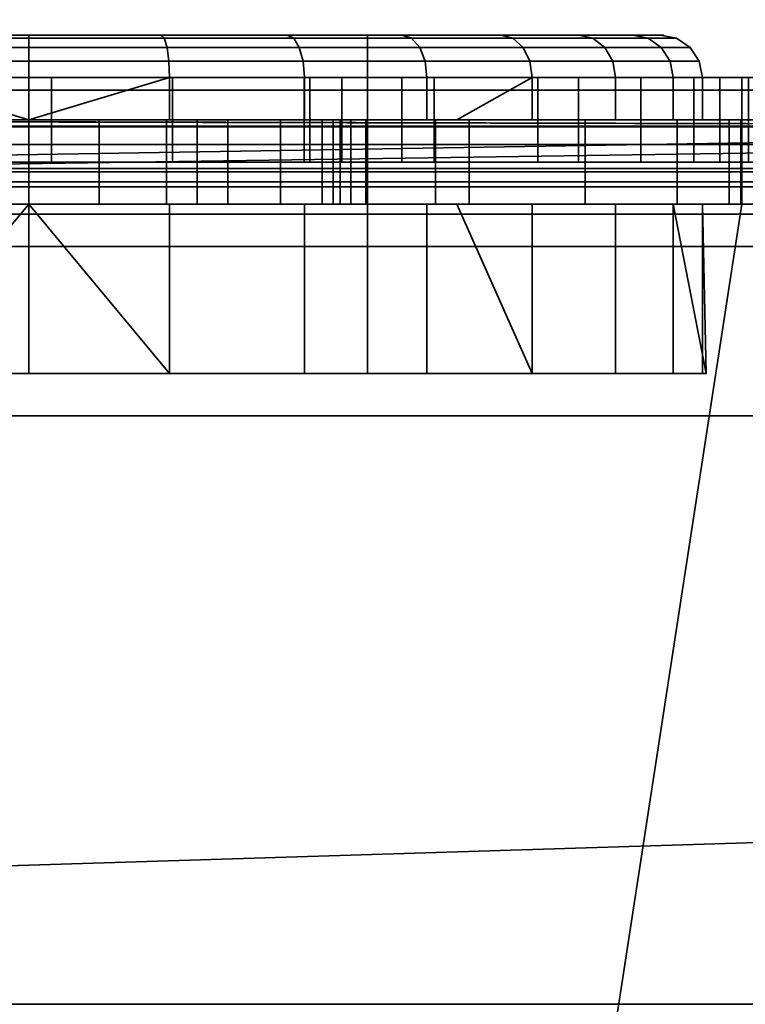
# Model space of a CAD drawing. Header units: millimetres. Extents: x -603 to 3703, y -115 to 193.
# Tile 447 of 656: x 1078.89 to 1087.46, y -24.95 to -13.32. Entities that reach past the tile are written whole.
import ezdxf

# ---------------------------------------------------------------- set-up
doc = ezdxf.new("R2010")
doc.units = ezdxf.units.MM
doc.layers.add('152', color=7, linetype='Continuous', true_color=0xffffff)

# ---------------------------------------------------------------- blocks, each defined once
blk = doc.blocks.new('UG_SURFACE_002')
at = {"layer": '152', "color": 252, "linetype": 'Continuous', "lineweight": 35}
for points in [[(2165, -18, 2212.25), (2165, 174.4, 2212.25), (835, 174.4, 2212.25), (835, -18, 2212.25)], [(985, -18, 2062.25), (985, 174.4, 2062.25), (2015, 174.4, 2062.25), (2015, -18, 2062.25)], [(2165, -18, 2212.25), (835, -18, 2212.25), (985, -18, 2062.25), (2015, -18, 2062.25)]]:
    blk.add_3dface(points, dxfattribs=at)
blk = doc.blocks.new('UG_SURFACE_055')
at = {"layer": '152', "color": 252, "linetype": 'Continuous', "lineweight": 35}
for points in [[(1023.5, -29.92, 2023.75), (1976.5, -29.92, 2023.75), (1976.5, 14.42, 2023.75), (1023.5, 14.42, 2023.75)], [(1025, -29.92, 2022.25), (1025, 14.42, 2022.25), (1975, 14.42, 2022.25), (1975, -29.92, 2022.25)], [(970, -18, 2077.25), (2030, -18, 2077.25), (2028.5, -18, 2075.75), (971.5, -18, 2075.75)], [(970, -18, 2077.25), (970, -29.92, 2077.25), (2030, -29.92, 2077.25), (2030, -18, 2077.25)], [(971.5, -18, 2075.75), (2028.5, -18, 2075.75), (2028.5, -29.92, 2075.75), (971.5, -29.92, 2075.75)]]:
    blk.add_3dface(points, dxfattribs=at)
blk = doc.blocks.new('UG_SURFACE_057')
at = {"layer": '152', "color": 252, "linetype": 'Continuous', "lineweight": 35}
for points in [[(1041, 4.014, -7.75), (1026, 4.014, -7.75), (1026, -24.953, -7.75), (1974, -24.953, -7.75)], [(1041, 4.014, -8.75), (1959, 4.014, -8.75), (1026, -24.953, -8.75)], [(1959, 4.014, -8.75), (1974, 4.014, -8.75), (1974, -24.953, -8.75), (1026, -24.953, -8.75)], [(1959, 4.014, -7.75), (1041, 4.014, -7.75), (1974, -24.953, -7.75)], [(1026, -25.835, -7.906), (1974, -25.835, -7.906), (1974, -24.953, -7.75), (1026, -24.953, -7.75)], [(1026, -24.953, -8.75), (1974, -24.953, -8.75), (1974, -25.493, -8.845), (1026, -25.493, -8.845)]]:
    blk.add_3dface(points, dxfattribs=at)
blk = doc.blocks.new('UG_SURFACE_197')
at = {"layer": '152', "color": 252, "linetype": 'Continuous', "lineweight": 35}
for points in [[(1100.489, -14.152, 1528.235), (1032, -14.152, 1528.235), (1032, -14, 1529), (1100.172, -14, 1529)], [(1078.785, -14, 1530.5), (1100.172, -14, 1529), (1032, -14, 1529)], [(1075.747, -14, 1599.147), (1079, -14, 1598.5), (1079.266, -14, 1563.496), (1075.789, -14, 1562.87)], [(1075.747, -14, 1599.147), (1075.747, -15, 1599.147), (1079, -15, 1598.5), (1079, -14, 1598.5)], [(1079.266, -14, 1563.496), (1079.266, -15, 1563.496), (1075.789, -15, 1562.87), (1075.789, -14, 1562.87)], [(1078.785, -14, 1530.5), (1080.698, -14, 1530.881), (1100.172, -14, 1529)], [(1078.785, -14, 1530.5), (1078.785, -15, 1530.5), (1080.698, -15, 1530.881), (1080.698, -14, 1530.881)], [(1082.698, -14, 1562.654), (1079.266, -14, 1563.496), (1079, -14, 1598.5), (1082.253, -14, 1599.147)], [(1079, -14, 1598.5), (1079, -15, 1598.5), (1082.253, -15, 1599.147), (1082.253, -14, 1599.147)], [(1082.698, -14, 1562.654), (1082.698, -15, 1562.654), (1079.266, -15, 1563.496), (1079.266, -14, 1563.496)], [(1100.172, -14, 1529), (1080.698, -14, 1530.881), (1082.32, -14, 1531.964)], [(1080.698, -14, 1530.881), (1080.698, -15, 1530.881), (1082.32, -15, 1531.964), (1082.32, -14, 1531.964)], [(1082.253, -14, 1599.147), (1085.01, -14, 1600.99), (1082.698, -14, 1562.654)], [(1082.253, -14, 1599.147), (1082.253, -15, 1599.147), (1085.01, -15, 1600.99), (1085.01, -14, 1600.99)], [(1096.271, -14, 1544.617), (1082.32, -14, 1531.964), (1083.404, -14, 1533.587)], [(1082.32, -14, 1531.964), (1096.271, -14, 1544.617), (1098, -14, 1544.25), (1100.172, -14, 1529)], [(1082.32, -14, 1531.964), (1082.32, -15, 1531.964), (1083.404, -15, 1533.587), (1083.404, -14, 1533.587)], [(1085.49, -14, 1560.489), (1082.698, -14, 1562.654), (1086.853, -14, 1603.747)], [(1085.01, -14, 1600.99), (1086.853, -14, 1603.747), (1082.698, -14, 1562.654)], [(1085.49, -14, 1560.489), (1085.49, -15, 1560.489), (1082.698, -15, 1562.654), (1082.698, -14, 1562.654)], [(1083.404, -14, 1533.587), (1083.785, -14, 1535.5), (1094.842, -14, 1545.656), (1096.271, -14, 1544.617)], [(1083.404, -14, 1533.587), (1083.404, -15, 1533.587), (1083.785, -15, 1535.5), (1083.785, -14, 1535.5)], [(1083.785, -14, 1547.975), (1086.228, -14, 1550.527), (1093.773, -14, 1548.944), (1093.958, -14, 1547.187)], [(1093.958, -14, 1547.187), (1094.842, -14, 1545.656), (1083.785, -14, 1535.5), (1083.785, -14, 1547.975)], [(1083.785, -14, 1547.975), (1083.785, -15, 1547.975), (1086.228, -15, 1550.527), (1086.228, -14, 1550.527)], [(1083.785, -14, 1535.5), (1083.785, -15, 1535.5), (1083.785, -15, 1547.975), (1083.785, -14, 1547.975)], [(1085.01, -14, 1600.99), (1085.01, -15, 1600.99), (1086.853, -15, 1603.747), (1086.853, -14, 1603.747)], [(1086.853, -14, 1603.747), (1097.116, -14, 1552.657), (1095.502, -14, 1551.938), (1085.49, -14, 1560.489)], [(1087.161, -14, 1557.376), (1085.49, -14, 1560.489), (1095.502, -14, 1551.938)], [(1087.161, -14, 1557.376), (1087.161, -15, 1557.376), (1085.49, -15, 1560.489), (1085.49, -14, 1560.489)], [(1086.228, -14, 1550.527), (1087.422, -14, 1553.852), (1094.319, -14, 1550.625), (1093.773, -14, 1548.944)], [(1086.228, -14, 1550.527), (1086.228, -15, 1550.527), (1087.422, -15, 1553.852), (1087.422, -14, 1553.852)], [(1107, -14, 1610.172), (1098.884, -14, 1552.657), (1097.116, -14, 1552.657), (1086.853, -14, 1603.747)], [(1086.853, -14, 1603.747), (1087.5, -14, 1607), (1107, -14, 1610.172)], [(1086.853, -14, 1603.747), (1086.853, -15, 1603.747), (1087.5, -15, 1607), (1087.5, -14, 1607)], [(1095.502, -14, 1551.938), (1094.319, -14, 1550.625), (1087.422, -14, 1553.852), (1087.161, -14, 1557.376)], [(1087.422, -14, 1553.852), (1087.422, -15, 1553.852), (1087.161, -15, 1557.376), (1087.161, -14, 1557.376)], [(1100.757, -14.586, 1527.586), (1032, -14.586, 1527.586), (1032, -14.152, 1528.235), (1100.489, -14.152, 1528.235)], [(1100.937, -15.235, 1527.152), (1032, -15.235, 1527.152), (1032, -14.586, 1527.586), (1100.757, -14.586, 1527.586)], [(1100.172, -15, 1529), (1032, -15, 1529), (1032, -15.076, 1528.617), (1100.33, -15.076, 1528.617)], [(1032, -15, 1529), (1100.172, -15, 1529), (1078.785, -15, 1530.5)], [(1071.147, -15, 1603.747), (1082.698, -15, 1562.654), (1085.49, -15, 1560.489)], [(1071.147, -15, 1603.747), (1079.266, -15, 1563.496), (1082.698, -15, 1562.654)], [(1071.147, -15, 1603.747), (1075.789, -15, 1562.87), (1079.266, -15, 1563.496)], [(1085.49, -15, 1560.489), (1094.319, -15, 1550.625), (1095.502, -15, 1551.938), (1071.147, -15, 1603.747)], [(1072.99, -15, 1600.99), (1071.147, -15, 1603.747), (1095.502, -15, 1551.938)], [(1075.747, -15, 1599.147), (1072.99, -15, 1600.99), (1095.502, -15, 1551.938)], [(1095.502, -15, 1551.938), (1079, -15, 1598.5), (1075.747, -15, 1599.147)], [(1080.698, -15, 1530.881), (1078.785, -15, 1530.5), (1100.172, -15, 1529)], [(1082.253, -15, 1599.147), (1079, -15, 1598.5), (1095.502, -15, 1551.938), (1097.116, -15, 1552.657)], [(1082.32, -15, 1531.964), (1080.698, -15, 1530.881), (1100.172, -15, 1529)], [(1097.116, -15, 1552.657), (1085.01, -15, 1600.99), (1082.253, -15, 1599.147)], [(1083.404, -15, 1533.587), (1082.32, -15, 1531.964), (1100.172, -15, 1529)], [(1098, -15, 1544.25), (1083.785, -15, 1535.5), (1083.404, -15, 1533.587), (1100.172, -15, 1529)], [(1083.785, -15, 1547.975), (1083.785, -15, 1535.5), (1094.842, -15, 1545.656), (1093.958, -15, 1547.187)], [(1093.958, -15, 1547.187), (1093.773, -15, 1548.944), (1086.228, -15, 1550.527), (1083.785, -15, 1547.975)], [(1083.785, -15, 1535.5), (1098, -15, 1544.25), (1096.271, -15, 1544.617)], [(1096.271, -15, 1544.617), (1094.842, -15, 1545.656), (1083.785, -15, 1535.5)], [(1097.116, -15, 1552.657), (1086.853, -15, 1603.747), (1085.01, -15, 1600.99)], [(1094.319, -15, 1550.625), (1085.49, -15, 1560.489), (1087.161, -15, 1557.376)], [(1087.422, -15, 1553.852), (1086.228, -15, 1550.527), (1093.773, -15, 1548.944), (1094.319, -15, 1550.625)], [(1107, -15, 1610.172), (1087.5, -15, 1607), (1086.853, -15, 1603.747)], [(1086.853, -15, 1603.747), (1097.116, -15, 1552.657), (1098.884, -15, 1552.657), (1107, -15, 1610.172)], [(1094.319, -15, 1550.625), (1087.161, -15, 1557.376), (1087.422, -15, 1553.852)], [(1100.33, -15.076, 1528.617), (1032, -15.076, 1528.617), (1032, -15.293, 1528.293), (1100.464, -15.293, 1528.293)], [(1101, -16, 1527), (1032, -16, 1527), (1032, -15.235, 1527.152), (1100.937, -15.235, 1527.152)], [(1100.464, -15.293, 1528.293), (1032, -15.293, 1528.293), (1032, -15.617, 1528.076), (1100.554, -15.617, 1528.076)], [(1100.554, -15.617, 1528.076), (1032, -15.617, 1528.076), (1032, -16, 1528), (1100.586, -16, 1528)], [(1032, -16, 1527), (1101, -16, 1527), (1101, -28, 1527), (1032, -28, 1527)], [(1032, -28, 1528), (1100.586, -28, 1528), (1100.586, -16, 1528), (1032, -16, 1528)]]:
    blk.add_3dface(points, dxfattribs=at)
blk = doc.blocks.new('UG_SURFACE_198')
at = {"layer": '152', "color": 252, "linetype": 'Continuous', "lineweight": 35}
for points in [[(1080.559, -13.5, 1098.664), (1077.441, -13.5, 1098.664), (1074.592, -13.5, 1099.932), (1075, -13.5, 1102)], [(1075, -13.5, 1102), (1083, -13.5, 1102), (1083.408, -13.5, 1099.932), (1080.559, -13.5, 1098.664)], [(1083, -13.5, 1110), (1075, -13.5, 1110), (1075.949, -13.5, 1112.852), (1079, -13.5, 1113.5)], [(1083, -13.5, 1102), (1075, -13.5, 1102), (1075, -17.5, 1102), (1083, -17.5, 1102)], [(1075, -13.5, 1110), (1083, -13.5, 1110), (1083, -17.5, 1110), (1075, -17.5, 1110)], [(1075.806, -13.646, 1113.175), (1079, -13.646, 1113.854), (1079, -13.538, 1113.691), (1075.872, -13.538, 1113.026)], [(1075.872, -13.538, 1113.026), (1079, -13.538, 1113.691), (1079, -13.5, 1113.5), (1075.949, -13.5, 1112.852)], [(1080.633, -13.646, 1098.318), (1077.367, -13.646, 1098.318), (1077.401, -13.538, 1098.477), (1080.599, -13.538, 1098.477)], [(1080.599, -13.538, 1098.477), (1077.401, -13.538, 1098.477), (1077.441, -13.5, 1098.664), (1080.559, -13.5, 1098.664)], [(1079, -13.538, 1113.691), (1082.128, -13.538, 1113.026), (1082.051, -13.5, 1112.852), (1079, -13.5, 1113.5)], [(1079, -13.5, 1113.5), (1082.051, -13.5, 1112.852), (1083, -13.5, 1110)], [(1079, -13.646, 1113.854), (1082.194, -13.646, 1113.175), (1082.128, -13.538, 1113.026), (1079, -13.538, 1113.691)], [(1083.521, -13.538, 1099.778), (1080.599, -13.538, 1098.477), (1080.559, -13.5, 1098.664), (1083.408, -13.5, 1099.932)], [(1083.616, -13.646, 1099.646), (1080.633, -13.646, 1098.318), (1080.599, -13.538, 1098.477), (1083.521, -13.538, 1099.778)], [(1082.128, -13.538, 1113.026), (1084.716, -13.538, 1111.147), (1084.574, -13.5, 1111.019), (1082.051, -13.5, 1112.852)], [(1082.051, -13.5, 1112.852), (1084.574, -13.5, 1111.019), (1083, -13.5, 1110)], [(1082.194, -13.646, 1113.175), (1084.836, -13.646, 1111.255), (1084.716, -13.538, 1111.147), (1082.128, -13.538, 1113.026)], [(1083, -13.5, 1102), (1083, -13.5, 1110), (1084.574, -13.5, 1111.019), (1086.133, -13.5, 1108.318)], [(1085.495, -13.5, 1102.25), (1083.408, -13.5, 1099.932), (1083, -13.5, 1102)], [(1086.133, -13.5, 1108.318), (1086.459, -13.5, 1105.216), (1085.495, -13.5, 1102.25), (1083, -13.5, 1102)], [(1083, -13.5, 1110), (1083, -13.5, 1102), (1083, -17.5, 1102), (1083, -17.5, 1110)], [(1085.661, -13.538, 1102.154), (1083.521, -13.538, 1099.778), (1083.408, -13.5, 1099.932), (1085.495, -13.5, 1102.25)], [(1085.801, -13.646, 1102.073), (1083.616, -13.646, 1099.646), (1083.521, -13.538, 1099.778), (1085.661, -13.538, 1102.154)], [(1084.716, -13.538, 1111.147), (1086.315, -13.538, 1108.377), (1086.133, -13.5, 1108.318), (1084.574, -13.5, 1111.019)], [(1084.836, -13.646, 1111.255), (1086.469, -13.646, 1108.427), (1086.315, -13.538, 1108.377), (1084.716, -13.538, 1111.147)], [(1086.649, -13.538, 1105.196), (1085.661, -13.538, 1102.154), (1085.495, -13.5, 1102.25), (1086.459, -13.5, 1105.216)], [(1086.811, -13.646, 1105.179), (1085.801, -13.646, 1102.073), (1085.661, -13.538, 1102.154), (1086.649, -13.538, 1105.196)], [(1086.315, -13.538, 1108.377), (1086.649, -13.538, 1105.196), (1086.459, -13.5, 1105.216), (1086.133, -13.5, 1108.318)], [(1086.469, -13.646, 1108.427), (1086.811, -13.646, 1105.179), (1086.649, -13.538, 1105.196), (1086.315, -13.538, 1108.377)], [(1075.762, -13.809, 1113.274), (1079, -13.809, 1113.962), (1079, -13.646, 1113.854), (1075.806, -13.646, 1113.175)], [(1080.655, -13.809, 1098.212), (1077.345, -13.809, 1098.212), (1077.367, -13.646, 1098.318), (1080.633, -13.646, 1098.318)], [(1079, -13.809, 1113.962), (1082.238, -13.809, 1113.274), (1082.194, -13.646, 1113.175), (1079, -13.646, 1113.854)], [(1083.68, -13.809, 1099.559), (1080.655, -13.809, 1098.212), (1080.633, -13.646, 1098.318), (1083.616, -13.646, 1099.646)], [(1082.238, -13.809, 1113.274), (1084.917, -13.809, 1111.328), (1084.836, -13.646, 1111.255), (1082.194, -13.646, 1113.175)], [(1085.895, -13.809, 1102.019), (1083.68, -13.809, 1099.559), (1083.616, -13.646, 1099.646), (1085.801, -13.646, 1102.073)], [(1084.917, -13.809, 1111.328), (1086.572, -13.809, 1108.46), (1086.469, -13.646, 1108.427), (1084.836, -13.646, 1111.255)], [(1086.918, -13.809, 1105.168), (1085.895, -13.809, 1102.019), (1085.801, -13.646, 1102.073), (1086.811, -13.646, 1105.179)], [(1086.572, -13.809, 1108.46), (1086.918, -13.809, 1105.168), (1086.811, -13.646, 1105.179), (1086.469, -13.646, 1108.427)], [(1075.746, -14, 1113.308), (1079, -14, 1114), (1079, -13.809, 1113.962), (1075.762, -13.809, 1113.274)], [(1080.663, -14, 1098.175), (1077.337, -14, 1098.175), (1077.345, -13.809, 1098.212), (1080.655, -13.809, 1098.212)], [(1079, -14, 1114), (1082.254, -14, 1113.308), (1082.238, -13.809, 1113.274), (1079, -13.809, 1113.962)], [(1083.702, -14, 1099.528), (1080.663, -14, 1098.175), (1080.655, -13.809, 1098.212), (1083.68, -13.809, 1099.559)], [(1082.254, -14, 1113.308), (1084.945, -14, 1111.353), (1084.917, -13.809, 1111.328), (1082.238, -13.809, 1113.274)], [(1085.928, -14, 1102), (1083.702, -14, 1099.528), (1083.68, -13.809, 1099.559), (1085.895, -13.809, 1102.019)], [(1084.945, -14, 1111.353), (1086.608, -14, 1108.472), (1086.572, -13.809, 1108.46), (1084.917, -13.809, 1111.328)], [(1086.956, -14, 1105.164), (1085.928, -14, 1102), (1085.895, -13.809, 1102.019), (1086.918, -13.809, 1105.168)], [(1086.608, -14, 1108.472), (1086.956, -14, 1105.164), (1086.918, -13.809, 1105.168), (1086.572, -13.809, 1108.46)], [(1079, -14.5, 1114), (1079, -14, 1114), (1075.746, -14, 1113.308), (1075.746, -14.5, 1113.308)], [(1077.337, -14, 1098.175), (1080.663, -14, 1098.175), (1079, -14.5, 1098)], [(1079, -14.5, 1098), (1077.337, -14.5, 1098.175), (1077.337, -14, 1098.175)], [(1080.663, -14, 1098.175), (1080.663, -14.5, 1098.175), (1079, -14.5, 1098)], [(1082.254, -14.5, 1113.308), (1082.254, -14, 1113.308), (1079, -14, 1114), (1079, -14.5, 1114)], [(1080.663, -14.5, 1098.175), (1080.663, -14, 1098.175), (1083.702, -14, 1099.528), (1083.702, -14.5, 1099.528)], [(1084.945, -14, 1111.353), (1082.254, -14, 1113.308), (1082.254, -14.5, 1113.308), (1084.055, -14.5, 1112)], [(1083.702, -14.5, 1099.528), (1083.702, -14, 1099.528), (1085.928, -14, 1102), (1085.928, -14.5, 1102)], [(1084.055, -14.5, 1112), (1084.945, -14.5, 1111.353), (1084.945, -14, 1111.353)], [(1086.608, -14.5, 1108.472), (1086.608, -14, 1108.472), (1084.945, -14, 1111.353), (1084.945, -14.5, 1111.353)], [(1085.928, -14.5, 1102), (1085.928, -14, 1102), (1086.956, -14, 1105.164), (1086.956, -14.5, 1105.164)], [(1086.956, -14.5, 1105.164), (1086.956, -14, 1105.164), (1086.608, -14, 1108.472), (1086.608, -14.5, 1108.472)], [(1032, -14.576, 1158.183), (1099.744, -14.576, 1158.183), (1070.58, -14.5, 1157.8), (1067.455, -14.5, 1157.8)], [(1099.744, -14.576, 1004.817), (1032, -14.576, 1004.817), (1064.375, -14.5, 1005.2), (1067.455, -14.5, 1005.2)], [(1099.744, -14.576, 1004.817), (1067.455, -14.5, 1005.2), (1070.58, -14.5, 1005.2)], [(1099.744, -14.576, 1158.183), (1087.42, -14.5, 1157.8), (1070.58, -14.5, 1157.8)], [(1070.58, -14.5, 1005.2), (1087.42, -14.5, 1005.2), (1099.744, -14.576, 1004.817)], [(1070.58, -14.5, 1061.42), (1078.168, -14.5, 1080.087), (1079, -14.5, 1080)], [(1079, -14.5, 1080), (1079.832, -14.5, 1080.087), (1087.42, -14.5, 1061.42), (1070.58, -14.5, 1061.42)], [(1070.58, -14.5, 1093), (1087.42, -14.5, 1093), (1079, -14.5, 1088), (1077.373, -14.5, 1087.654)], [(1070.58, -14.5, 1157.8), (1087.42, -14.5, 1157.8), (1082.254, -14.5, 1113.308), (1079, -14.5, 1114)], [(1079, -14.5, 1114), (1075.746, -14.5, 1113.308), (1070.58, -14.5, 1157.8)], [(1070.58, -14.5, 1093), (1077.337, -14.5, 1098.175), (1079, -14.5, 1098)], [(1079, -14.5, 1098), (1080.663, -14.5, 1098.175), (1087.42, -14.5, 1093), (1070.58, -14.5, 1093)], [(1070.58, -14.5, 1061.42), (1087.42, -14.5, 1061.42), (1082.595, -14.5, 1042.077), (1079, -14.5, 1042.841)], [(1079, -14.5, 1042.841), (1075.405, -14.5, 1042.077), (1070.58, -14.5, 1061.42)], [(1077.01, -14.5, 1009.746), (1079, -14.5, 1009.35), (1087.42, -14.5, 1005.2), (1070.58, -14.5, 1005.2)], [(1079, -14.5, 1042.841), (1079, -15.5, 1042.841), (1075.405, -15.5, 1042.077), (1075.405, -14.5, 1042.077)], [(1077.01, -14.5, 1009.746), (1077.01, -15.5, 1009.746), (1079, -15.5, 1009.35), (1079, -14.5, 1009.35)], [(1077.373, -15.5, 1087.654), (1077.373, -14.5, 1087.654), (1079, -14.5, 1088), (1079, -15.5, 1088)], [(1079, -14.5, 1080), (1078.168, -14.5, 1080.087), (1078.168, -15.5, 1080.087), (1079, -15.5, 1080)], [(1087.42, -14.5, 1005.2), (1079, -14.5, 1009.35), (1080.99, -14.5, 1009.746)], [(1080.627, -14.5, 1087.654), (1079, -14.5, 1088), (1087.42, -14.5, 1093)], [(1082.595, -14.5, 1042.077), (1082.595, -15.5, 1042.077), (1079, -15.5, 1042.841), (1079, -14.5, 1042.841)], [(1079, -14.5, 1009.35), (1079, -15.5, 1009.35), (1080.99, -15.5, 1009.746), (1080.99, -14.5, 1009.746)], [(1079, -15.5, 1080), (1079.832, -15.5, 1080.087), (1079.832, -14.5, 1080.087), (1079, -14.5, 1080)], [(1079, -15.5, 1088), (1079, -14.5, 1088), (1080.627, -14.5, 1087.654), (1080.627, -15.5, 1087.654)], [(1079.832, -14.5, 1080.087), (1081.351, -14.5, 1080.764), (1087.42, -14.5, 1061.42)], [(1081.351, -15.5, 1080.764), (1081.351, -14.5, 1080.764), (1079.832, -14.5, 1080.087), (1079.832, -15.5, 1080.087)], [(1087.42, -14.5, 1093), (1081.973, -14.5, 1086.676), (1080.627, -14.5, 1087.654)], [(1080.627, -15.5, 1087.654), (1080.627, -14.5, 1087.654), (1081.973, -14.5, 1086.676), (1081.973, -15.5, 1086.676)], [(1080.663, -14.5, 1098.175), (1083.702, -14.5, 1099.528), (1087.42, -14.5, 1093)], [(1080.99, -14.5, 1009.746), (1082.677, -14.5, 1010.873), (1087.42, -14.5, 1005.2)], [(1080.99, -14.5, 1009.746), (1080.99, -15.5, 1009.746), (1082.677, -15.5, 1010.873), (1082.677, -14.5, 1010.873)], [(1087.42, -14.5, 1061.42), (1081.351, -14.5, 1080.764), (1082.464, -14.5, 1082)], [(1082.464, -15.5, 1082), (1082.464, -14.5, 1082), (1081.351, -14.5, 1080.764), (1081.351, -15.5, 1080.764)], [(1082.804, -14.5, 1085.236), (1081.973, -14.5, 1086.676), (1087.42, -14.5, 1093)], [(1081.973, -15.5, 1086.676), (1081.973, -14.5, 1086.676), (1082.804, -14.5, 1085.236), (1082.804, -15.5, 1085.236)], [(1087.42, -14.5, 1157.8), (1087.42, -14.5, 1112), (1084.055, -14.5, 1112), (1082.254, -14.5, 1113.308)], [(1087.42, -14.5, 1093), (1087.42, -14.5, 1061.42), (1082.464, -14.5, 1082), (1082.978, -14.5, 1083.582)], [(1082.978, -15.5, 1083.582), (1082.978, -14.5, 1083.582), (1082.464, -14.5, 1082), (1082.464, -15.5, 1082)], [(1085.569, -14.5, 1039.917), (1082.595, -14.5, 1042.077), (1087.42, -14.5, 1061.42)], [(1085.569, -14.5, 1039.917), (1085.569, -15.5, 1039.917), (1082.595, -15.5, 1042.077), (1082.595, -14.5, 1042.077)], [(1087.42, -14.5, 1005.2), (1082.677, -14.5, 1010.873), (1083.804, -14.5, 1012.56)], [(1082.677, -14.5, 1010.873), (1082.677, -15.5, 1010.873), (1083.804, -15.5, 1012.56), (1083.804, -14.5, 1012.56)], [(1082.978, -14.5, 1083.582), (1082.804, -14.5, 1085.236), (1087.42, -14.5, 1093)], [(1082.804, -15.5, 1085.236), (1082.804, -14.5, 1085.236), (1082.978, -14.5, 1083.582), (1082.978, -15.5, 1083.582)], [(1083.702, -14.5, 1099.528), (1085.928, -14.5, 1102), (1087.42, -14.5, 1093)], [(1087.42, -14.5, 1015.975), (1087.42, -14.5, 1005.2), (1083.804, -14.5, 1012.56), (1084.2, -14.5, 1014.55)], [(1083.804, -14.5, 1012.56), (1083.804, -15.5, 1012.56), (1084.2, -15.5, 1014.55), (1084.2, -14.5, 1014.55)], [(1084.945, -14.5, 1111.353), (1084.055, -14.5, 1112), (1087.42, -14.5, 1112)], [(1087.42, -14.5, 1015.975), (1084.2, -14.5, 1015.975), (1084.2, -14.5, 1026.85), (1086.658, -14.5, 1029.583)], [(1084.2, -14.5, 1014.55), (1084.2, -14.5, 1015.975), (1087.42, -14.5, 1015.975)], [(1084.2, -14.5, 1015.975), (1084.2, -14.5, 1014.55), (1084.2, -15.5, 1014.55), (1084.2, -15.5, 1015.975)], [(1084.2, -15.5, 1015.975), (1084.2, -15.5, 1026.85), (1084.2, -14.5, 1026.85), (1084.2, -14.5, 1015.975)], [(1084.2, -14.5, 1026.85), (1084.2, -15.5, 1026.85), (1086.658, -15.5, 1029.583), (1086.658, -14.5, 1029.583)], [(1086.608, -14.5, 1108.472), (1084.945, -14.5, 1111.353), (1087.42, -14.5, 1112)], [(1087.42, -14.5, 1061.42), (1087.42, -14.5, 1036.97), (1087.271, -14.5, 1036.97), (1085.569, -14.5, 1039.917)], [(1087.271, -15.5, 1036.97), (1085.569, -15.5, 1039.917), (1085.569, -14.5, 1039.917), (1087.271, -14.5, 1036.97)], [(1085.928, -14.5, 1102), (1086.956, -14.5, 1105.164), (1087.42, -14.5, 1093)], [(1086.956, -14.5, 1105.164), (1086.608, -14.5, 1108.472), (1087.42, -14.5, 1112)], [(1086.658, -14.5, 1029.583), (1087.42, -14.5, 1031.931), (1087.42, -14.5, 1015.975)], [(1087.42, -14.5, 1031.931), (1086.658, -14.5, 1029.583), (1086.658, -15.5, 1029.583), (1087.42, -15.5, 1031.931)], [(1087.42, -14.5, 1112), (1087.42, -14.5, 1093), (1086.956, -14.5, 1105.164)], [(1087.408, -14.5, 1036.734), (1087.271, -14.5, 1036.97), (1087.42, -14.5, 1036.97)], [(1087.271, -14.5, 1036.97), (1087.408, -14.5, 1036.734), (1087.408, -15.5, 1036.734), (1087.271, -15.5, 1036.97)], [(1087.42, -14.5, 1036.97), (1087.42, -14.5, 1036.612), (1087.408, -14.5, 1036.734)], [(1087.42, -15.5, 1036.612), (1087.408, -15.5, 1036.734), (1087.408, -14.5, 1036.734), (1087.42, -14.5, 1036.612)], [(1099.744, -14.576, 1158.183), (1090.546, -14.5, 1157.8), (1087.42, -14.5, 1157.8)], [(1099.744, -14.576, 1004.817), (1087.42, -14.5, 1005.2), (1090.546, -14.5, 1005.2)], [(1090.546, -14.5, 1015.975), (1087.42, -14.5, 1015.975), (1087.42, -14.5, 1031.931), (1087.793, -14.5, 1033.079)], [(1087.793, -14.5, 1033.079), (1087.42, -14.5, 1036.612), (1087.42, -14.5, 1036.97), (1090.546, -14.5, 1036.97)], [(1087.42, -14.5, 1005.2), (1087.42, -14.5, 1015.975), (1090.546, -14.5, 1015.975), (1090.546, -14.5, 1005.2)], [(1087.42, -14.5, 1036.97), (1087.42, -14.5, 1061.42), (1090.546, -14.5, 1061.42), (1090.546, -14.5, 1036.97)], [(1087.42, -14.5, 1061.42), (1087.42, -14.5, 1093), (1090.546, -14.5, 1093), (1090.546, -14.5, 1061.42)], [(1087.42, -14.5, 1093), (1087.42, -14.5, 1112), (1090.546, -14.5, 1112), (1090.546, -14.5, 1093)], [(1087.42, -14.5, 1112), (1087.42, -14.5, 1157.8), (1090.546, -14.5, 1157.8), (1090.546, -14.5, 1112)], [(1087.42, -14.5, 1036.612), (1087.793, -14.5, 1033.079), (1087.793, -15.5, 1033.079), (1087.42, -15.5, 1036.612)], [(1087.42, -15.5, 1031.931), (1087.793, -15.5, 1033.079), (1087.793, -14.5, 1033.079), (1087.42, -14.5, 1031.931)], [(1099.744, -14.576, 1158.183), (1032, -14.576, 1158.183), (1032, -14.793, 1158.507), (1099.879, -14.793, 1158.507)], [(1099.879, -14.793, 1004.493), (1032, -14.793, 1004.493), (1032, -14.576, 1004.817), (1099.744, -14.576, 1004.817)], [(1099.879, -14.793, 1158.507), (1032, -14.793, 1158.507), (1032, -15.117, 1158.724), (1099.968, -15.117, 1158.724)], [(1099.968, -15.117, 1004.276), (1032, -15.117, 1004.276), (1032, -14.793, 1004.493), (1099.879, -14.793, 1004.493)], [(1099.968, -15.117, 1158.724), (1032, -15.117, 1158.724), (1032, -15.5, 1158.8), (1100, -15.5, 1158.8)], [(1100, -15.5, 1004.2), (1032, -15.5, 1004.2), (1032, -15.117, 1004.276), (1099.968, -15.117, 1004.276)], [(1032, -15.5, 1004.2), (1100, -15.5, 1004.2), (1100, -28.5, 1004.2), (1032, -28.5, 1004.2)], [(1100, -15.5, 1158.8), (1032, -15.5, 1158.8), (1032, -28.5, 1158.8), (1100, -28.5, 1158.8)], [(1072.58, -28.5, 1005.2), (1085.42, -28.5, 1005.2), (1087.42, -15.5, 1005.2), (1070.58, -15.5, 1005.2)], [(1070.58, -15.5, 1157.8), (1087.42, -15.5, 1157.8), (1085.42, -28.5, 1157.8), (1072.58, -28.5, 1157.8)], [(1087.42, -15.5, 1093), (1070.58, -15.5, 1093), (1079, -15.5, 1088), (1080.627, -15.5, 1087.654)], [(1077.373, -15.5, 1087.654), (1079, -15.5, 1088), (1070.58, -15.5, 1093)], [(1070.58, -15.5, 1061.42), (1087.42, -15.5, 1061.42), (1079, -15.5, 1080), (1078.168, -15.5, 1080.087)], [(1087.42, -15.5, 1157.8), (1070.58, -15.5, 1157.8), (1075.746, -15.5, 1113.308), (1079, -15.5, 1114)], [(1079, -15.5, 1098), (1077.337, -15.5, 1098.175), (1070.58, -15.5, 1093), (1087.42, -15.5, 1093)], [(1070.58, -15.5, 1005.2), (1079, -15.5, 1009.35), (1077.01, -15.5, 1009.746)], [(1080.99, -15.5, 1009.746), (1079, -15.5, 1009.35), (1070.58, -15.5, 1005.2), (1087.42, -15.5, 1005.2)], [(1070.58, -15.5, 1061.42), (1075.405, -15.5, 1042.077), (1079, -15.5, 1042.841)], [(1079, -15.5, 1042.841), (1082.595, -15.5, 1042.077), (1087.42, -15.5, 1061.42), (1070.58, -15.5, 1061.42)], [(1079, -17.5, 1114), (1079, -15.5, 1114), (1075.746, -15.5, 1113.308), (1075.746, -17.5, 1113.308)], [(1080.663, -17.5, 1098.175), (1077.337, -17.5, 1098.175), (1079, -15.5, 1098)], [(1077.337, -17.5, 1098.175), (1077.337, -15.5, 1098.175), (1079, -15.5, 1098)], [(1079, -15.5, 1114), (1082.254, -15.5, 1113.308), (1087.42, -15.5, 1157.8)], [(1087.42, -15.5, 1093), (1080.663, -15.5, 1098.175), (1079, -15.5, 1098)], [(1079.832, -15.5, 1080.087), (1079, -15.5, 1080), (1087.42, -15.5, 1061.42)], [(1082.254, -17.5, 1113.308), (1082.254, -15.5, 1113.308), (1079, -15.5, 1114), (1079, -17.5, 1114)], [(1079, -15.5, 1098), (1080.663, -15.5, 1098.175), (1080.663, -17.5, 1098.175)], [(1087.42, -15.5, 1061.42), (1081.351, -15.5, 1080.764), (1079.832, -15.5, 1080.087)], [(1080.627, -15.5, 1087.654), (1081.973, -15.5, 1086.676), (1087.42, -15.5, 1093)], [(1087.42, -15.5, 1093), (1083.702, -15.5, 1099.528), (1080.663, -15.5, 1098.175)], [(1080.663, -17.5, 1098.175), (1080.663, -15.5, 1098.175), (1083.702, -15.5, 1099.528), (1083.702, -17.5, 1099.528)], [(1087.42, -15.5, 1005.2), (1082.677, -15.5, 1010.873), (1080.99, -15.5, 1009.746)], [(1082.464, -15.5, 1082), (1081.351, -15.5, 1080.764), (1087.42, -15.5, 1061.42)], [(1087.42, -15.5, 1093), (1081.973, -15.5, 1086.676), (1082.804, -15.5, 1085.236)], [(1082.254, -15.5, 1113.308), (1084.055, -15.5, 1112), (1087.42, -15.5, 1112), (1087.42, -15.5, 1157.8)], [(1084.055, -15.5, 1112), (1082.254, -15.5, 1113.308), (1082.254, -17.5, 1113.308), (1084.945, -17.5, 1111.353)], [(1082.978, -15.5, 1083.582), (1082.464, -15.5, 1082), (1087.42, -15.5, 1061.42), (1087.42, -15.5, 1093)], [(1087.42, -15.5, 1061.42), (1082.595, -15.5, 1042.077), (1085.569, -15.5, 1039.917)], [(1083.804, -15.5, 1012.56), (1082.677, -15.5, 1010.873), (1087.42, -15.5, 1005.2)], [(1087.42, -15.5, 1093), (1082.804, -15.5, 1085.236), (1082.978, -15.5, 1083.582)], [(1087.42, -15.5, 1093), (1085.928, -15.5, 1102), (1083.702, -15.5, 1099.528)], [(1083.702, -17.5, 1099.528), (1083.702, -15.5, 1099.528), (1085.928, -15.5, 1102), (1085.928, -17.5, 1102)], [(1084.2, -15.5, 1014.55), (1083.804, -15.5, 1012.56), (1087.42, -15.5, 1005.2), (1087.42, -15.5, 1015.975)], [(1087.42, -15.5, 1112), (1084.055, -15.5, 1112), (1084.945, -15.5, 1111.353)], [(1084.945, -17.5, 1111.353), (1084.945, -15.5, 1111.353), (1084.055, -15.5, 1112)], [(1087.42, -15.5, 1015.975), (1084.2, -15.5, 1015.975), (1084.2, -15.5, 1014.55)], [(1086.658, -15.5, 1029.583), (1084.2, -15.5, 1026.85), (1084.2, -15.5, 1015.975), (1087.42, -15.5, 1015.975)], [(1087.42, -15.5, 1112), (1084.945, -15.5, 1111.353), (1086.608, -15.5, 1108.472)], [(1086.608, -17.5, 1108.472), (1086.608, -15.5, 1108.472), (1084.945, -15.5, 1111.353), (1084.945, -17.5, 1111.353)], [(1085.42, -28.5, 1005.2), (1090.546, -28.5, 1005.2), (1090.546, -15.5, 1005.2), (1087.42, -15.5, 1005.2)], [(1087.42, -15.5, 1157.8), (1090.546, -15.5, 1157.8), (1090.546, -28.5, 1157.8), (1085.42, -28.5, 1157.8)], [(1085.569, -15.5, 1039.917), (1087.271, -15.5, 1036.97), (1087.42, -15.5, 1036.97), (1087.42, -15.5, 1061.42)], [(1087.42, -15.5, 1093), (1086.956, -15.5, 1105.164), (1085.928, -15.5, 1102)], [(1085.928, -17.5, 1102), (1085.928, -15.5, 1102), (1086.956, -15.5, 1105.164), (1086.956, -17.5, 1105.164)], [(1087.42, -15.5, 1112), (1086.608, -15.5, 1108.472), (1086.956, -15.5, 1105.164)], [(1086.608, -15.5, 1108.472), (1086.608, -17.5, 1108.472), (1087, -17.5, 1106)], [(1087, -17.5, 1106), (1086.956, -15.5, 1105.164), (1086.608, -15.5, 1108.472)], [(1087.42, -15.5, 1015.975), (1087.42, -15.5, 1031.931), (1086.658, -15.5, 1029.583)], [(1086.956, -15.5, 1105.164), (1087.42, -15.5, 1093), (1087.42, -15.5, 1112)], [(1087, -17.5, 1106), (1086.956, -17.5, 1105.164), (1086.956, -15.5, 1105.164)], [(1087.42, -15.5, 1036.97), (1087.271, -15.5, 1036.97), (1087.408, -15.5, 1036.734)], [(1087.408, -15.5, 1036.734), (1087.42, -15.5, 1036.612), (1087.42, -15.5, 1036.97)], [(1090.546, -15.5, 1036.97), (1087.42, -15.5, 1036.97), (1087.42, -15.5, 1036.612), (1087.793, -15.5, 1033.079)], [(1087.793, -15.5, 1033.079), (1087.42, -15.5, 1031.931), (1087.42, -15.5, 1015.975), (1090.546, -15.5, 1015.975)], [(1090.546, -15.5, 1005.2), (1090.546, -15.5, 1015.975), (1087.42, -15.5, 1015.975), (1087.42, -15.5, 1005.2)], [(1090.546, -15.5, 1036.97), (1090.546, -15.5, 1061.42), (1087.42, -15.5, 1061.42), (1087.42, -15.5, 1036.97)], [(1090.546, -15.5, 1061.42), (1090.546, -15.5, 1093), (1087.42, -15.5, 1093), (1087.42, -15.5, 1061.42)], [(1090.546, -15.5, 1093), (1090.546, -15.5, 1112), (1087.42, -15.5, 1112), (1087.42, -15.5, 1093)], [(1090.546, -15.5, 1112), (1090.546, -15.5, 1157.8), (1087.42, -15.5, 1157.8), (1087.42, -15.5, 1112)], [(1075, -17.5, 1110), (1083, -17.5, 1110), (1079, -17.5, 1114), (1075.746, -17.5, 1113.308)], [(1083, -17.5, 1102), (1075, -17.5, 1102), (1077.337, -17.5, 1098.175), (1080.663, -17.5, 1098.175)], [(1083, -17.5, 1110), (1084.945, -17.5, 1111.353), (1082.254, -17.5, 1113.308), (1079, -17.5, 1114)], [(1080.663, -17.5, 1098.175), (1083.702, -17.5, 1099.528), (1083, -17.5, 1102)], [(1083, -17.5, 1102), (1087, -17.5, 1106), (1086.608, -17.5, 1108.472)], [(1083, -17.5, 1102), (1083.702, -17.5, 1099.528), (1085.928, -17.5, 1102), (1086.956, -17.5, 1105.164)], [(1086.956, -17.5, 1105.164), (1087, -17.5, 1106), (1083, -17.5, 1102)], [(1086.608, -17.5, 1108.472), (1084.945, -17.5, 1111.353), (1083, -17.5, 1110), (1083, -17.5, 1102)]]:
    blk.add_3dface(points, dxfattribs=at)
blk = doc.blocks.new('UG_SURFACE_199')
at = {"layer": '152', "color": 35, "linetype": 'Continuous', "lineweight": 35}
for points in [[(1971, -34, 2019), (1971, 0, 2019), (1029, -15.75, 2019), (1029, -28.25, 2019)], [(1971, 0, 2019), (1029, 0, 2019), (1029, -15.75, 2019)], [(1971, -2), (1971, -34), (1029, -28.25), (1029, -15.75)], [(1029, -15.75), (1029, -2), (1971, -2)]]:
    blk.add_3dface(points, dxfattribs=at)

msp = doc.modelspace()

# ---------------------------------------------------------------- linework, layer by layer
at = {"layer": '152', "linetype": 'Continuous', "lineweight": -3}
for p, q in [((1075, -13.5, 1110), (1083, -13.5, 1110)), ((1083, -13.5, 1102), (1075, -13.5, 1102)), ((1083, -13.5, 1110), (1083, -13.5, 1102)), ((1083, -17.5, 1102), (1083, -13.5, 1102)), ((1083, -17.5, 1110), (1083, -13.5, 1110)), ((1100.172, -14, 1529), (1032, -14, 1529)), ((1083.785, -14, 1547.975), (1083.785, -14, 1535.5)), ((1083.785, -14, 1535.5), (1083.785, -15, 1535.5)), ((1083.785, -14, 1547.975), (1083.785, -15, 1547.975)), ((1099.586, -14.5, 1005.2), (1032, -14.5, 1005.2)), ((1032, -14.5, 1157.8), (1099.586, -14.5, 1157.8)), ((1084.2, -14.5, 1014.55), (1084.2, -15.5, 1014.55)), ((1084.2, -14.5, 1026.85), (1084.2, -15.5, 1026.85)), ((1084.2, -14.5, 1014.55), (1084.2, -14.5, 1026.85)), ((1100.172, -15, 1529), (1032, -15, 1529)), ((1083.785, -15, 1547.975), (1083.785, -15, 1535.5)), ((1032, -15.5, 1157.8), (1099.586, -15.5, 1157.8)), ((1100, -15.5, 1158.8), (1032, -15.5, 1158.8)), ((1032, -15.5, 1005.2), (1099.586, -15.5, 1005.2)), ((1032, -15.5, 1004.2), (1100, -15.5, 1004.2)), ((1084.2, -15.5, 1014.55), (1084.2, -15.5, 1026.85)), ((1032, -16, 1527), (1101, -16, 1527)), ((1032, -16, 1528), (1100.586, -16, 1528)), ((1083, -17.5, 1102), (1075, -17.5, 1102)), ((1075, -17.5, 1110), (1083, -17.5, 1110)), ((1083, -17.5, 1110), (1083, -17.5, 1102)), ((2165, -18, 2212.25), (835, -18, 2212.25)), ((2030, -18, 2077.25), (970, -18, 2077.25)), ((2028.5, -18, 2075.75), (971.5, -18, 2075.75)), ((985, -18, 2062.25), (2015, -18, 2062.25))]:
    msp.add_line(p, q, dxfattribs=at)
at = {"layer": '152', "linetype": 'Continuous', "lineweight": -3, "extrusion": (0, 1, 0)}
for centre, radius in [((-1079, 1106, -13.5), 7.5), ((-1079, 1106, -15.5), 8), ((-1079, 1084, -15.5), 4)]:
    msp.add_circle(centre, radius, dxfattribs=at)
at = {"layer": '152', "linetype": 'Continuous', "lineweight": -3, "extrusion": (0, -1, 0)}
for centre, radius in [((1079, 1106, 14), 8), ((1079, 1106, 14.5), 8), ((1079, 1084, 14.5), 4), ((1079, 1106, 17.5), 8)]:
    msp.add_circle(centre, radius, dxfattribs=at)
at = {"layer": '152', "linetype": 'Continuous', "lineweight": -3, "extrusion": (0, 1, 0)}
for centre, radius, start, end in [((-1079, 1555, -14), 8.5, 307.8469, 235.7422), ((-1079, 1607, -14), 8.5, 180, 0), ((-1078.785, 1535.5, -14), 5, 180, 0), ((-1079, 1555, -15), 8.5, 307.8469, 235.7422), ((-1079, 1607, -15), 8.5, 180, 0), ((-1078.785, 1535.5, -15), 5, 180, 0)]:
    msp.add_arc(centre, radius, start, end, dxfattribs=at)
at = {"layer": '152', "linetype": 'Continuous', "lineweight": -3, "extrusion": (0, -1, 0)}
for centre, radius, start, end in [((1079, 1034, 14.5), 8.841, 306.0274, 233.9726), ((1079, 1014.55, 14.5), 5.2, 180, 0), ((1079, 1034, 15.5), 8.841, 306.0274, 233.9726), ((1079, 1014.55, 15.5), 5.2, 180, 0)]:
    msp.add_arc(centre, radius, start, end, dxfattribs=at)

# ---------------------------------------------------------------- block references
at = {"layer": '152', "linetype": 'Continuous', "lineweight": -3}
for name in ['UG_SURFACE_002', 'UG_SURFACE_057', 'UG_SURFACE_055', 'UG_SURFACE_199', 'UG_SURFACE_197', 'UG_SURFACE_198']:
    msp.add_blockref(name, (0, 0), dxfattribs=at)

doc.saveas('drawing.dxf')
